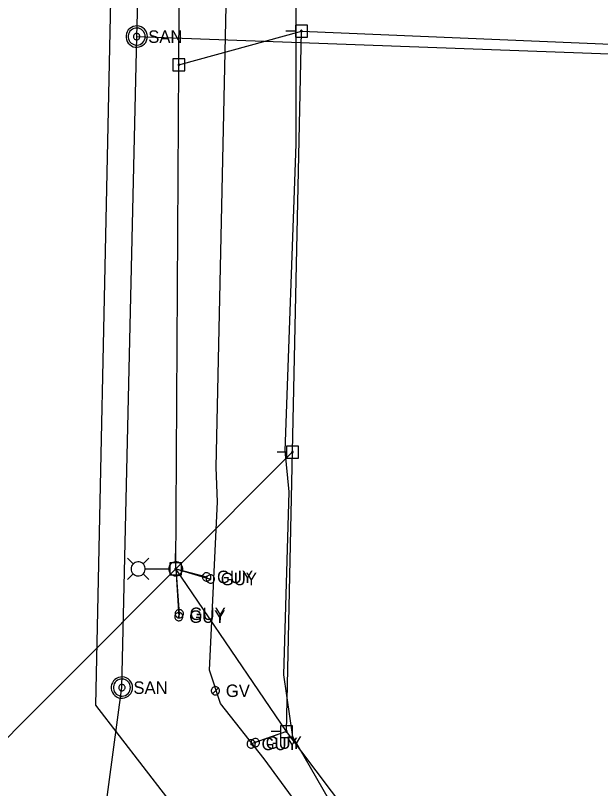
# Model space of a CAD drawing. Extents: x 596028 to 606371, y 330010 to 403088.
# Drawn here: x 596450.8 to 596631.6, y 343338.5 to 343577.5 of the extents above; entities that cross this region are included whole.
import ezdxf

# ---------------------------------------------------------------- set-up
doc = ezdxf.new("R2010")
doc.units = 0
for name, color, linetype in [('E_LTG', 7, 'Continuous'), ('E_UTL_EGuyWire', 7, 'Continuous'), ('E_UTL_EPowerPole', 7, 'Continuous'), ('E_UTL_FO_UG', 7, 'Continuous'), ('E_UTL_G', 7, 'Continuous'), ('E_UTL_G_UG', 7, 'Continuous'), ('E_UTL_Overhead', 7, 'Continuous'), ('E_UTL_SAN_MH', 7, 'Continuous'), ('E_UTL_SAN_UG', 7, 'Continuous'), ('E_UTL_W_UG', 7, 'Continuous')]:
    doc.layers.add(name, color=color, linetype=linetype)

msp = doc.modelspace()

# ---------------------------------------------------------------- linework, layer by layer
at = {"layer": 'E_LTG'}
for points in [[(596487.2, 343407.89), (596485.43, 343409.67)], [(596486.55, 343406.37), (596486.59, 343405.96), (596486.71, 343405.56), (596486.9, 343405.19), (596487.15, 343404.87), (596487.47, 343404.6), (596487.82, 343404.39), (596488.21, 343404.25), (596488.62, 343404.2), (596489.04, 343404.22), (596489.44, 343404.31), (596489.82, 343404.48), (596490.15, 343404.72), (596490.44, 343405.02), (596490.66, 343405.37), (596490.82, 343405.76), (596490.89, 343406.16), (596490.89, 343406.58), (596490.82, 343406.98), (596490.66, 343407.37), (596490.44, 343407.71), (596490.15, 343408.01), (596489.82, 343408.25), (596489.44, 343408.42), (596489.04, 343408.52), (596488.62, 343408.54), (596488.21, 343408.48), (596487.82, 343408.35), (596487.47, 343408.14), (596487.15, 343407.87), (596486.9, 343407.55), (596486.71, 343407.18), (596486.59, 343406.78), (596486.55, 343406.37)], [(596490.25, 343407.89), (596492.03, 343409.67)], [(596498.16, 343406.37), (596498.19, 343405.96), (596498.31, 343405.56), (596498.5, 343405.19), (596498.76, 343404.87), (596499.07, 343404.6), (596499.43, 343404.39), (596499.82, 343404.25), (596500.23, 343404.2), (596500.64, 343404.22), (596501.04, 343404.31), (596501.42, 343404.48), (596501.76, 343404.72), (596502.04, 343405.02), (596502.26, 343405.37), (596502.42, 343405.76), (596502.5, 343406.16), (596502.5, 343406.58), (596502.42, 343406.98), (596502.26, 343407.37), (596502.04, 343407.71), (596501.76, 343408.01), (596501.42, 343408.25), (596501.04, 343408.42), (596500.64, 343408.52), (596500.23, 343408.54), (596499.82, 343408.48), (596499.43, 343408.35), (596499.07, 343408.14), (596498.76, 343407.87), (596498.5, 343407.55), (596498.31, 343407.18), (596498.19, 343406.78), (596498.16, 343406.37)], [(596490.94, 343406.37), (596498.12, 343406.37)], [(596500.16, 343406.37), (596500.17, 343406.34), (596500.18, 343406.31), (596500.19, 343406.28), (596500.21, 343406.25), (596500.23, 343406.23), (596500.26, 343406.22), (596500.29, 343406.21), (596500.32, 343406.2), (596500.35, 343406.2), (596500.39, 343406.21), (596500.41, 343406.22), (596500.44, 343406.24), (596500.46, 343406.27), (596500.48, 343406.29), (596500.49, 343406.32), (596500.5, 343406.35), (596500.5, 343406.38), (596500.49, 343406.42), (596500.48, 343406.45), (596500.46, 343406.47), (596500.44, 343406.49), (596500.41, 343406.51), (596500.39, 343406.53), (596500.35, 343406.53), (596500.32, 343406.54), (596500.29, 343406.53), (596500.26, 343406.52), (596500.23, 343406.5), (596500.21, 343406.48), (596500.19, 343406.46), (596500.18, 343406.43), (596500.17, 343406.4), (596500.16, 343406.37)], [(596487.2, 343404.84), (596485.43, 343403.07)], [(596490.25, 343404.84), (596492.03, 343403.07)]]:
    msp.add_lwpolyline(points, dxfattribs=at)
at = {"layer": 'E_UTL_EGuyWire'}
for p, q in [((596500.33, 343406.37), (596509.87, 343403.9)), ((596500.33, 343406.37), (596511.05, 343403.24)), ((596500.33, 343406.37), (596501.43, 343392.5)), ((596500.33, 343406.37), (596501.28, 343391.62)), ((596534.56, 343356.08), (596523.64, 343352.26)), ((596534.56, 343356.08), (596524.91, 343352.65))]:
    msp.add_line(p, q, dxfattribs=at)
for points in [[(596511.15, 343403.9), (596511.13, 343404.14), (596511.06, 343404.38), (596510.95, 343404.59), (596510.8, 343404.79), (596510.61, 343404.95), (596510.4, 343405.07), (596510.17, 343405.15), (596509.93, 343405.18), (596509.69, 343405.17), (596509.45, 343405.11), (596509.23, 343405.01), (596509.03, 343404.87), (596508.86, 343404.69), (596508.73, 343404.49), (596508.64, 343404.26), (596508.59, 343404.02), (596508.59, 343403.78), (596508.64, 343403.54), (596508.73, 343403.31), (596508.86, 343403.11), (596509.03, 343402.93), (596509.23, 343402.79), (596509.45, 343402.69), (596509.69, 343402.63), (596509.93, 343402.62), (596510.17, 343402.65), (596510.4, 343402.73), (596510.61, 343402.85), (596510.8, 343403.01), (596510.95, 343403.21), (596511.06, 343403.42), (596511.13, 343403.66), (596511.15, 343403.9)], [(596510.03, 343403.9), (596510.03, 343403.93), (596510.02, 343403.96), (596510, 343403.99), (596509.99, 343404.01), (596509.96, 343404.03), (596509.94, 343404.05), (596509.91, 343404.06), (596509.88, 343404.06), (596509.85, 343404.06), (596509.82, 343404.05), (596509.79, 343404.04), (596509.76, 343404.02), (596509.74, 343404), (596509.73, 343403.97), (596509.72, 343403.95), (596509.71, 343403.92), (596509.71, 343403.88), (596509.72, 343403.85), (596509.73, 343403.83), (596509.74, 343403.8), (596509.76, 343403.78), (596509.79, 343403.76), (596509.82, 343403.75), (596509.85, 343403.74), (596509.88, 343403.74), (596509.91, 343403.74), (596509.94, 343403.75), (596509.96, 343403.77), (596509.99, 343403.79), (596510, 343403.81), (596510.02, 343403.84), (596510.03, 343403.87), (596510.03, 343403.9)], [(596512.34, 343403.24), (596512.31, 343403.49), (596512.25, 343403.72), (596512.13, 343403.94), (596511.98, 343404.13), (596511.8, 343404.29), (596511.59, 343404.41), (596511.36, 343404.49), (596511.12, 343404.52), (596510.87, 343404.51), (596510.63, 343404.46), (596510.41, 343404.35), (596510.21, 343404.21), (596510.05, 343404.04), (596509.91, 343403.83), (596509.82, 343403.6), (596509.78, 343403.36), (596509.78, 343403.12), (596509.82, 343402.88), (596509.91, 343402.65), (596510.05, 343402.45), (596510.21, 343402.27), (596510.41, 343402.13), (596510.63, 343402.03), (596510.87, 343401.97), (596511.12, 343401.96), (596511.36, 343402), (596511.59, 343402.08), (596511.8, 343402.2), (596511.98, 343402.36), (596512.13, 343402.55), (596512.25, 343402.77), (596512.31, 343403), (596512.34, 343403.24)], [(596511.21, 343403.24), (596511.21, 343403.27), (596511.2, 343403.3), (596511.19, 343403.33), (596511.17, 343403.35), (596511.15, 343403.37), (596511.12, 343403.39), (596511.09, 343403.4), (596511.06, 343403.4), (596511.03, 343403.4), (596511, 343403.39), (596510.97, 343403.38), (596510.95, 343403.36), (596510.93, 343403.34), (596510.91, 343403.32), (596510.9, 343403.29), (596510.89, 343403.26), (596510.89, 343403.23), (596510.9, 343403.2), (596510.91, 343403.17), (596510.93, 343403.14), (596510.95, 343403.12), (596510.97, 343403.1), (596511, 343403.09), (596511.03, 343403.08), (596511.06, 343403.08), (596511.09, 343403.09), (596511.12, 343403.1), (596511.15, 343403.11), (596511.17, 343403.13), (596511.19, 343403.16), (596511.2, 343403.18), (596511.21, 343403.21), (596511.21, 343403.24)], [(596502.72, 343392.5), (596502.69, 343392.74), (596502.63, 343392.98), (596502.51, 343393.19), (596502.36, 343393.38), (596502.18, 343393.54), (596501.97, 343393.67), (596501.74, 343393.75), (596501.5, 343393.78), (596501.25, 343393.77), (596501.01, 343393.71), (596500.79, 343393.61), (596500.59, 343393.47), (596500.43, 343393.29), (596500.29, 343393.09), (596500.2, 343392.86), (596500.16, 343392.62), (596500.16, 343392.38), (596500.2, 343392.14), (596500.29, 343391.91), (596500.43, 343391.71), (596500.59, 343391.53), (596500.79, 343391.39), (596501.01, 343391.29), (596501.25, 343391.23), (596501.5, 343391.22), (596501.74, 343391.25), (596501.97, 343391.33), (596502.18, 343391.45), (596502.36, 343391.61), (596502.51, 343391.81), (596502.63, 343392.02), (596502.69, 343392.26), (596502.72, 343392.5)], [(596502.57, 343391.62), (596502.54, 343391.86), (596502.47, 343392.09), (596502.36, 343392.31), (596502.21, 343392.5), (596502.03, 343392.66), (596501.82, 343392.79), (596501.58, 343392.87), (596501.34, 343392.9), (596501.1, 343392.89), (596500.86, 343392.83), (596500.64, 343392.73), (596500.44, 343392.59), (596500.27, 343392.41), (596500.14, 343392.21), (596500.05, 343391.98), (596500, 343391.74), (596500, 343391.5), (596500.05, 343391.26), (596500.14, 343391.03), (596500.27, 343390.82), (596500.44, 343390.65), (596500.64, 343390.51), (596500.86, 343390.41), (596501.1, 343390.35), (596501.34, 343390.34), (596501.58, 343390.37), (596501.82, 343390.45), (596502.03, 343390.57), (596502.21, 343390.73), (596502.36, 343390.92), (596502.47, 343391.14), (596502.54, 343391.38), (596502.57, 343391.62)], [(596501.44, 343391.62), (596501.44, 343391.65), (596501.43, 343391.68), (596501.42, 343391.7), (596501.4, 343391.73), (596501.38, 343391.75), (596501.35, 343391.76), (596501.32, 343391.77), (596501.29, 343391.78), (596501.26, 343391.78), (596501.23, 343391.77), (596501.2, 343391.76), (596501.18, 343391.74), (596501.16, 343391.72), (596501.14, 343391.69), (596501.13, 343391.66), (596501.12, 343391.63), (596501.12, 343391.6), (596501.13, 343391.57), (596501.14, 343391.54), (596501.16, 343391.52), (596501.18, 343391.5), (596501.2, 343391.48), (596501.23, 343391.47), (596501.26, 343391.46), (596501.29, 343391.46), (596501.32, 343391.46), (596501.35, 343391.47), (596501.38, 343391.49), (596501.4, 343391.51), (596501.42, 343391.53), (596501.43, 343391.56), (596501.44, 343391.59), (596501.44, 343391.62)], [(596501.59, 343392.5), (596501.59, 343392.53), (596501.58, 343392.56), (596501.57, 343392.59), (596501.55, 343392.61), (596501.53, 343392.63), (596501.5, 343392.64), (596501.47, 343392.65), (596501.44, 343392.66), (596501.41, 343392.66), (596501.38, 343392.65), (596501.35, 343392.64), (596501.33, 343392.62), (596501.31, 343392.6), (596501.29, 343392.57), (596501.28, 343392.54), (596501.27, 343392.51), (596501.27, 343392.48), (596501.28, 343392.45), (596501.29, 343392.43), (596501.31, 343392.4), (596501.33, 343392.38), (596501.35, 343392.36), (596501.38, 343392.35), (596501.41, 343392.34), (596501.44, 343392.34), (596501.47, 343392.34), (596501.5, 343392.35), (596501.53, 343392.37), (596501.55, 343392.39), (596501.57, 343392.41), (596501.58, 343392.44), (596501.59, 343392.47), (596501.59, 343392.5)], [(596524.92, 343352.26), (596524.9, 343352.5), (596524.83, 343352.73), (596524.72, 343352.95), (596524.57, 343353.14), (596524.39, 343353.3), (596524.17, 343353.42), (596523.94, 343353.5), (596523.7, 343353.54), (596523.46, 343353.53), (596523.22, 343353.47), (596523, 343353.37), (596522.8, 343353.22), (596522.63, 343353.05), (596522.5, 343352.84), (596522.41, 343352.62), (596522.36, 343352.38), (596522.36, 343352.13), (596522.41, 343351.89), (596522.5, 343351.67), (596522.63, 343351.46), (596522.8, 343351.29), (596523, 343351.14), (596523.22, 343351.04), (596523.46, 343350.98), (596523.7, 343350.97), (596523.94, 343351.01), (596524.17, 343351.09), (596524.39, 343351.21), (596524.57, 343351.37), (596524.72, 343351.56), (596524.83, 343351.78), (596524.9, 343352.01), (596524.92, 343352.26)], [(596526.2, 343352.65), (596526.17, 343352.89), (596526.1, 343353.12), (596525.99, 343353.34), (596525.84, 343353.53), (596525.66, 343353.69), (596525.45, 343353.81), (596525.21, 343353.89), (596524.97, 343353.93), (596524.73, 343353.92), (596524.49, 343353.86), (596524.27, 343353.76), (596524.07, 343353.62), (596523.9, 343353.44), (596523.77, 343353.24), (596523.68, 343353.01), (596523.63, 343352.77), (596523.63, 343352.53), (596523.68, 343352.29), (596523.77, 343352.06), (596523.9, 343351.85), (596524.07, 343351.68), (596524.27, 343351.54), (596524.49, 343351.43), (596524.73, 343351.38), (596524.97, 343351.37), (596525.21, 343351.4), (596525.45, 343351.48), (596525.66, 343351.6), (596525.84, 343351.76), (596525.99, 343351.95), (596526.1, 343352.17), (596526.17, 343352.4), (596526.2, 343352.65)], [(596523.8, 343352.26), (596523.8, 343352.29), (596523.79, 343352.31), (596523.78, 343352.34), (596523.76, 343352.37), (596523.73, 343352.39), (596523.71, 343352.4), (596523.68, 343352.41), (596523.65, 343352.42), (596523.62, 343352.41), (596523.59, 343352.41), (596523.56, 343352.39), (596523.54, 343352.38), (596523.51, 343352.35), (596523.5, 343352.33), (596523.49, 343352.3), (596523.48, 343352.27), (596523.48, 343352.24), (596523.49, 343352.21), (596523.5, 343352.18), (596523.51, 343352.16), (596523.54, 343352.13), (596523.56, 343352.12), (596523.59, 343352.1), (596523.62, 343352.1), (596523.65, 343352.09), (596523.68, 343352.1), (596523.71, 343352.11), (596523.73, 343352.12), (596523.76, 343352.14), (596523.78, 343352.17), (596523.79, 343352.2), (596523.8, 343352.22), (596523.8, 343352.26)], [(596525.07, 343352.65), (596525.07, 343352.68), (596525.06, 343352.71), (596525.05, 343352.73), (596525.03, 343352.76), (596525.01, 343352.78), (596524.98, 343352.79), (596524.95, 343352.8), (596524.92, 343352.81), (596524.89, 343352.81), (596524.86, 343352.8), (596524.83, 343352.79), (596524.81, 343352.77), (596524.79, 343352.75), (596524.77, 343352.72), (596524.76, 343352.69), (596524.75, 343352.66), (596524.75, 343352.63), (596524.76, 343352.6), (596524.77, 343352.57), (596524.79, 343352.55), (596524.81, 343352.53), (596524.83, 343352.51), (596524.86, 343352.5), (596524.89, 343352.49), (596524.92, 343352.49), (596524.95, 343352.49), (596524.98, 343352.5), (596525.01, 343352.52), (596525.03, 343352.54), (596525.05, 343352.56), (596525.06, 343352.59), (596525.07, 343352.62), (596525.07, 343352.65)]]:
    msp.add_lwpolyline(points, dxfattribs=at)
at = {"layer": 'E_UTL_EPowerPole'}
for points in [[(596541, 343574.53), (596537.31, 343574.53)], [(596537.31, 343574.53), (596537.31, 343570.84)], [(596541, 343570.84), (596541, 343574.53)], [(596537.31, 343572.68), (596534.4, 343572.68)], [(596537.31, 343570.84), (596541, 343570.84)], [(596539.15, 343572.95), (596539.1, 343572.95), (596539.06, 343572.94), (596539.02, 343572.92), (596538.98, 343572.89), (596538.96, 343572.85), (596538.93, 343572.81), (596538.92, 343572.77), (596538.91, 343572.73), (596538.91, 343572.68), (596538.92, 343572.64), (596538.94, 343572.6), (596538.97, 343572.56), (596539, 343572.53), (596539.04, 343572.5), (596539.08, 343572.49), (596539.13, 343572.48), (596539.17, 343572.48), (596539.22, 343572.49), (596539.26, 343572.5), (596539.3, 343572.53), (596539.33, 343572.56), (596539.36, 343572.6), (596539.37, 343572.64), (596539.39, 343572.68), (596539.39, 343572.73), (596539.38, 343572.77), (596539.37, 343572.81), (596539.34, 343572.85), (596539.31, 343572.89), (596539.28, 343572.92), (596539.24, 343572.94), (596539.19, 343572.95), (596539.15, 343572.95)], [(596501.26, 343564.13), (596501.26, 343567.04)], [(596503.1, 343564.13), (596499.41, 343564.13)], [(596499.41, 343564.13), (596499.41, 343560.44)], [(596503.1, 343560.44), (596503.1, 343564.13)], [(596501.53, 343562.28), (596501.52, 343562.33), (596501.51, 343562.37), (596501.49, 343562.41), (596501.46, 343562.45), (596501.43, 343562.48), (596501.39, 343562.5), (596501.35, 343562.52), (596501.3, 343562.52), (596501.26, 343562.52), (596501.21, 343562.51), (596501.17, 343562.49), (596501.13, 343562.46), (596501.1, 343562.43), (596501.08, 343562.39), (596501.06, 343562.35), (596501.05, 343562.31), (596501.05, 343562.26), (596501.06, 343562.22), (596501.08, 343562.17), (596501.1, 343562.14), (596501.13, 343562.1), (596501.17, 343562.08), (596501.21, 343562.06), (596501.26, 343562.05), (596501.3, 343562.05), (596501.35, 343562.05), (596501.39, 343562.07), (596501.43, 343562.09), (596501.46, 343562.12), (596501.49, 343562.16), (596501.51, 343562.2), (596501.52, 343562.24), (596501.53, 343562.28)], [(596499.41, 343560.44), (596503.1, 343560.44)], [(596538.24, 343444.35), (596534.55, 343444.35)], [(596534.55, 343444.35), (596534.55, 343440.66)], [(596538.24, 343440.66), (596538.24, 343444.35)], [(596534.55, 343442.51), (596531.64, 343442.51)], [(596536.39, 343442.78), (596536.35, 343442.77), (596536.3, 343442.76), (596536.26, 343442.74), (596536.23, 343442.71), (596536.2, 343442.68), (596536.17, 343442.64), (596536.16, 343442.59), (596536.15, 343442.55), (596536.16, 343442.5), (596536.17, 343442.46), (596536.18, 343442.42), (596536.21, 343442.38), (596536.24, 343442.35), (596536.28, 343442.33), (596536.32, 343442.31), (596536.37, 343442.3), (596536.41, 343442.3), (596536.46, 343442.31), (596536.5, 343442.33), (596536.54, 343442.35), (596536.57, 343442.38), (596536.6, 343442.42), (596536.62, 343442.46), (596536.63, 343442.5), (596536.63, 343442.55), (596536.62, 343442.59), (596536.61, 343442.64), (596536.59, 343442.68), (596536.56, 343442.71), (596536.52, 343442.74), (596536.48, 343442.76), (596536.44, 343442.77), (596536.39, 343442.78)], [(596534.55, 343440.66), (596538.24, 343440.66)], [(596500.3, 343408.21), (596500.3, 343411.12)], [(596502.14, 343408.21), (596498.46, 343408.21)], [(596498.46, 343408.21), (596498.46, 343404.52)], [(596502.14, 343404.52), (596502.14, 343408.21)], [(596500.57, 343406.37), (596500.57, 343406.41), (596500.55, 343406.46), (596500.53, 343406.5), (596500.5, 343406.53), (596500.47, 343406.56), (596500.43, 343406.59), (596500.39, 343406.6), (596500.34, 343406.61), (596500.3, 343406.61), (596500.25, 343406.59), (596500.21, 343406.58), (596500.17, 343406.55), (596500.14, 343406.52), (596500.12, 343406.48), (596500.1, 343406.44), (596500.09, 343406.39), (596500.09, 343406.35), (596500.1, 343406.3), (596500.12, 343406.26), (596500.14, 343406.22), (596500.17, 343406.19), (596500.21, 343406.16), (596500.25, 343406.14), (596500.3, 343406.13), (596500.34, 343406.13), (596500.39, 343406.14), (596500.43, 343406.15), (596500.47, 343406.17), (596500.5, 343406.2), (596500.53, 343406.24), (596500.55, 343406.28), (596500.57, 343406.32), (596500.57, 343406.37)], [(596498.46, 343404.52), (596502.14, 343404.52)], [(596536.41, 343357.89), (596532.72, 343357.89)], [(596532.72, 343357.89), (596532.72, 343354.2)], [(596536.41, 343354.2), (596536.41, 343357.89)], [(596532.72, 343356.05), (596529.81, 343356.05)], [(596534.56, 343356.32), (596534.51, 343356.31), (596534.47, 343356.3), (596534.43, 343356.28), (596534.4, 343356.25), (596534.37, 343356.22), (596534.34, 343356.18), (596534.33, 343356.13), (596534.32, 343356.09), (596534.32, 343356.04), (596534.33, 343356), (596534.35, 343355.96), (596534.38, 343355.92), (596534.41, 343355.89), (596534.45, 343355.87), (596534.49, 343355.85), (596534.54, 343355.84), (596534.58, 343355.84), (596534.63, 343355.85), (596534.67, 343355.87), (596534.71, 343355.89), (596534.74, 343355.92), (596534.77, 343355.96), (596534.79, 343356), (596534.8, 343356.04), (596534.8, 343356.09), (596534.79, 343356.13), (596534.78, 343356.18), (596534.75, 343356.22), (596534.72, 343356.25), (596534.69, 343356.28), (596534.65, 343356.3), (596534.6, 343356.31), (596534.56, 343356.32)], [(596532.72, 343354.2), (596536.41, 343354.2)]]:
    msp.add_lwpolyline(points, dxfattribs=at)
at = {"layer": 'E_UTL_FO_UG'}
msp.add_lwpolyline([(596623.2, 343221.5), (596591.63, 343263.11), (596564.61, 343305.57), (596536.54, 343354.45), (596533.7, 343373.6), (596535.42, 343430.17), (596534.15, 343442.91), (596537.51, 343537.7), (596537.51, 343588.84), (596540.54, 343656.31), (596541, 343722.96), (596544.11, 343796.55), (596541.22, 343839.02), (596528.82, 343853.36)], dxfattribs=at)
at = {"layer": 'E_UTL_G'}
for points in [[(596513.88, 343368.68), (596513.86, 343368.93), (596513.79, 343369.16), (596513.68, 343369.38), (596513.53, 343369.57), (596513.35, 343369.73), (596513.13, 343369.85), (596512.9, 343369.93), (596512.66, 343369.96), (596512.42, 343369.95), (596512.18, 343369.9), (596511.96, 343369.79), (596511.76, 343369.65), (596511.59, 343369.48), (596511.46, 343369.27), (596511.37, 343369.04), (596511.32, 343368.8), (596511.32, 343368.56), (596511.37, 343368.32), (596511.46, 343368.09), (596511.59, 343367.89), (596511.76, 343367.71), (596511.96, 343367.57), (596512.18, 343367.47), (596512.42, 343367.41), (596512.66, 343367.4), (596512.9, 343367.44), (596513.13, 343367.52), (596513.35, 343367.64), (596513.53, 343367.8), (596513.68, 343367.99), (596513.79, 343368.21), (596513.86, 343368.44), (596513.88, 343368.68)], [(596511.69, 343367.78), (596513.51, 343369.59)]]:
    msp.add_lwpolyline(points, dxfattribs=at)
at = {"layer": 'E_UTL_G_UG'}
msp.add_line((596512.85, 343437.73), (596515.88, 343580.52), dxfattribs=at)
for points in [[(596527.67, 343347.67), (596514.2, 343364.7), (596510.74, 343375.05), (596513.26, 343427.08), (596512.85, 343437.73)], [(596562.55, 343267.45), (596578.45, 343278.27), (596527.67, 343347.67)]]:
    msp.add_lwpolyline(points, dxfattribs=at)
at = {"layer": 'E_UTL_Overhead'}
for p, q in [((596501.29, 343562.28), (596539.15, 343572.71)), ((596534.56, 343356.08), (596539.15, 343572.71)), ((596539.15, 343572.71), (596688.01, 343566.43)), ((596534.56, 343356.08), (596500.33, 343406.37))]:
    msp.add_line(p, q, dxfattribs=at)
for points in [[(596433.09, 343338.93), (596500.33, 343406.37), (596501.29, 343562.28), (596502.11, 343708.76), (596502.83, 343809.08), (596507.18, 343924.33)], [(596500.33, 343406.37), (596536.39, 343442.54)], [(596630.37, 343221.19), (596566.82, 343313.29), (596534.56, 343356.08)]]:
    msp.add_lwpolyline(points, dxfattribs=at)
at = {"layer": 'E_UTL_SAN_MH'}
for points in [[(596491.57, 343570.99), (596491.51, 343571.62), (596491.33, 343572.22), (596491.04, 343572.78), (596490.65, 343573.27), (596490.18, 343573.68), (596489.64, 343573.99), (596489.04, 343574.2), (596488.42, 343574.29), (596487.8, 343574.26), (596487.19, 343574.11), (596486.62, 343573.85), (596486.1, 343573.48), (596485.67, 343573.03), (596485.33, 343572.5), (596485.1, 343571.92), (596484.98, 343571.3), (596484.98, 343570.68), (596485.1, 343570.06), (596485.33, 343569.48), (596485.67, 343568.95), (596486.1, 343568.5), (596486.62, 343568.13), (596487.19, 343567.87), (596487.8, 343567.72), (596488.42, 343567.69), (596489.04, 343567.78), (596489.64, 343567.99), (596490.18, 343568.3), (596490.65, 343568.71), (596491.04, 343569.21), (596491.33, 343569.76), (596491.51, 343570.37), (596491.57, 343570.99)], [(596490.91, 343570.99), (596490.86, 343571.49), (596490.72, 343571.97), (596490.49, 343572.42), (596490.18, 343572.81), (596489.8, 343573.14), (596489.36, 343573.39), (596488.89, 343573.56), (596488.39, 343573.63), (596487.89, 343573.6), (596487.4, 343573.49), (596486.95, 343573.28), (596486.54, 343572.99), (596486.19, 343572.62), (596485.92, 343572.2), (596485.73, 343571.73), (596485.64, 343571.24), (596485.64, 343570.74), (596485.73, 343570.25), (596485.92, 343569.78), (596486.19, 343569.36), (596486.54, 343569), (596486.95, 343568.7), (596487.4, 343568.5), (596487.89, 343568.38), (596488.39, 343568.35), (596488.89, 343568.43), (596489.36, 343568.59), (596489.8, 343568.84), (596490.18, 343569.17), (596490.49, 343569.56), (596490.72, 343570.01), (596490.86, 343570.49), (596490.91, 343570.99)], [(596489.26, 343570.99), (596489.24, 343571.18), (596489.18, 343571.36), (596489.1, 343571.53), (596488.98, 343571.67), (596488.84, 343571.8), (596488.68, 343571.89), (596488.5, 343571.95), (596488.31, 343571.98), (596488.12, 343571.97), (596487.94, 343571.93), (596487.77, 343571.85), (596487.62, 343571.74), (596487.49, 343571.6), (596487.39, 343571.44), (596487.32, 343571.27), (596487.28, 343571.09), (596487.28, 343570.9), (596487.32, 343570.71), (596487.39, 343570.54), (596487.49, 343570.38), (596487.62, 343570.24), (596487.77, 343570.13), (596487.94, 343570.06), (596488.12, 343570.01), (596488.31, 343570), (596488.5, 343570.03), (596488.68, 343570.09), (596488.84, 343570.18), (596488.98, 343570.31), (596489.1, 343570.46), (596489.18, 343570.62), (596489.24, 343570.8), (596489.26, 343570.99)], [(596486.98, 343369.67), (596486.92, 343370.3), (596486.75, 343370.9), (596486.46, 343371.46), (596486.07, 343371.95), (596485.6, 343372.36), (596485.05, 343372.67), (596484.46, 343372.88), (596483.84, 343372.97), (596483.21, 343372.94), (596482.6, 343372.79), (596482.03, 343372.53), (596481.52, 343372.17), (596481.09, 343371.71), (596480.75, 343371.18), (596480.52, 343370.6), (596480.4, 343369.99), (596480.4, 343369.36), (596480.52, 343368.74), (596480.75, 343368.16), (596481.09, 343367.63), (596481.52, 343367.18), (596482.03, 343366.81), (596482.6, 343366.55), (596483.21, 343366.41), (596483.84, 343366.38), (596484.46, 343366.46), (596485.05, 343366.67), (596485.6, 343366.98), (596486.07, 343367.39), (596486.46, 343367.89), (596486.75, 343368.45), (596486.92, 343369.05), (596486.98, 343369.67)], [(596486.32, 343369.67), (596486.28, 343370.17), (596486.13, 343370.65), (596485.9, 343371.1), (596485.59, 343371.49), (596485.22, 343371.82), (596484.78, 343372.07), (596484.31, 343372.24), (596483.81, 343372.31), (596483.31, 343372.29), (596482.82, 343372.17), (596482.36, 343371.96), (596481.96, 343371.67), (596481.61, 343371.3), (596481.34, 343370.88), (596481.15, 343370.42), (596481.06, 343369.92), (596481.06, 343369.42), (596481.15, 343368.93), (596481.34, 343368.46), (596481.61, 343368.04), (596481.96, 343367.68), (596482.36, 343367.39), (596482.82, 343367.18), (596483.31, 343367.06), (596483.81, 343367.03), (596484.31, 343367.11), (596484.78, 343367.27), (596485.22, 343367.52), (596485.59, 343367.85), (596485.9, 343368.24), (596486.13, 343368.69), (596486.28, 343369.17), (596486.32, 343369.67)], [(596484.67, 343369.67), (596484.66, 343369.86), (596484.6, 343370.04), (596484.52, 343370.21), (596484.4, 343370.36), (596484.26, 343370.48), (596484.1, 343370.57), (596483.92, 343370.63), (596483.73, 343370.66), (596483.54, 343370.65), (596483.36, 343370.61), (596483.19, 343370.53), (596483.04, 343370.42), (596482.91, 343370.28), (596482.8, 343370.13), (596482.73, 343369.95), (596482.7, 343369.77), (596482.7, 343369.58), (596482.73, 343369.39), (596482.8, 343369.22), (596482.91, 343369.06), (596483.04, 343368.92), (596483.19, 343368.81), (596483.36, 343368.74), (596483.54, 343368.69), (596483.73, 343368.68), (596483.92, 343368.71), (596484.1, 343368.77), (596484.26, 343368.87), (596484.4, 343368.99), (596484.52, 343369.14), (596484.6, 343369.3), (596484.66, 343369.48), (596484.67, 343369.67)]]:
    msp.add_lwpolyline(points, dxfattribs=at)
at = {"layer": 'E_UTL_SAN_UG'}
msp.add_line((596488.27, 343570.99), (596723.86, 343562.43), dxfattribs=at)
msp.add_lwpolyline([(596474.29, 343299.7), (596483.68, 343369.67), (596488.27, 343570.99), (596492.83, 343728.76), (596493.38, 343805.11), (596496.8, 343910.62), (596505.55, 344309.74)], dxfattribs=at)
at = {"layer": 'E_UTL_W_UG'}
msp.add_lwpolyline([(596502.84, 343266.57), (596534.18, 343288.36), (596475.61, 343364.22), (596483.72, 343742), (596509.64, 343741.09)], dxfattribs=at)

# ---------------------------------------------------------------- texts
at = {"layer": 'E_UTL_EGuyWire'}
for p in [(596513.08, 343401.98), (596514.26, 343401.32), (596504.64, 343390.57), (596504.49, 343389.69), (596526.85, 343350.33), (596528.12, 343350.72)]:
    msp.add_text('GUY', height=3.85, rotation=360, dxfattribs=at).set_placement(p)
at = {"layer": 'E_UTL_G'}
msp.add_text('GV', height=3.85, dxfattribs=at).set_placement((596515.81, 343366.76))
at = {"layer": 'E_UTL_SAN_MH'}
for p in [(596491.83, 343569.05), (596487.25, 343367.73)]:
    msp.add_text('SAN', height=3.849, dxfattribs=at).set_placement(p)

doc.saveas('drawing.dxf')
